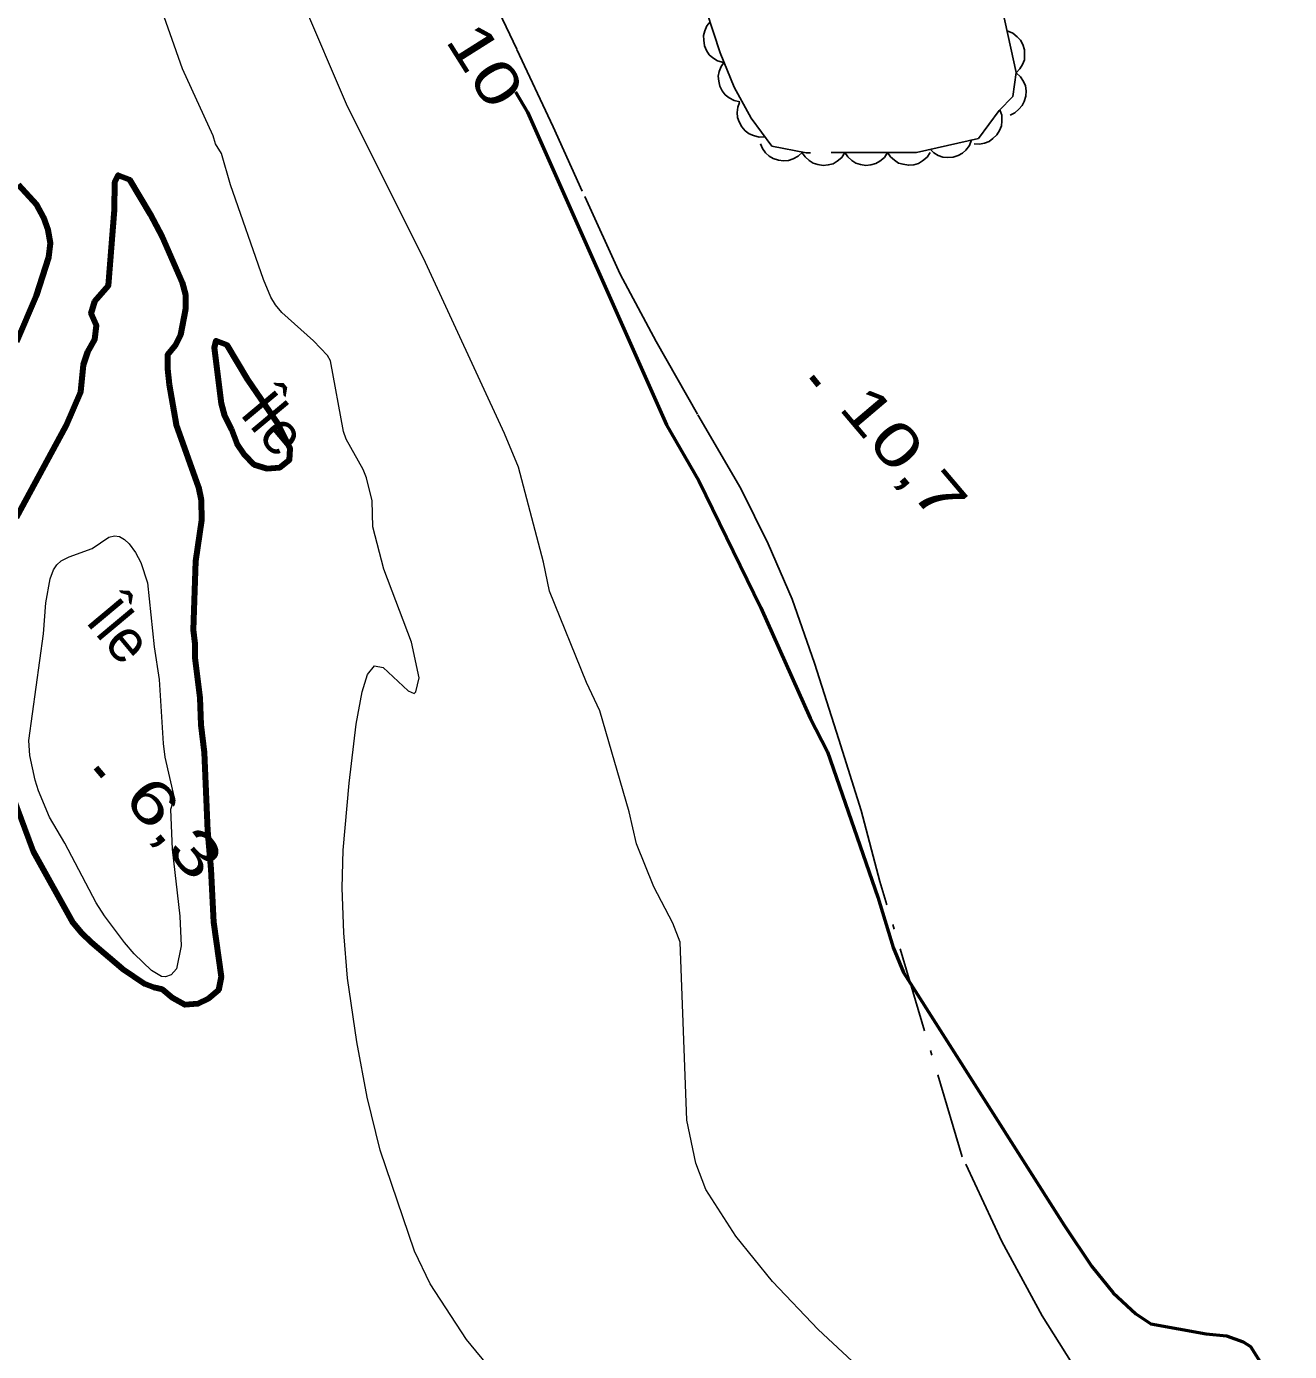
# Model space of a CAD drawing. Extents: x 386081 to 389416, y 5130568 to 5134082.
# Drawn here: x 388146.7 to 388235.5, y 5132829.4 to 5132922.5 of the extents above; entities that cross this region are included whole.
import ezdxf
from ezdxf.enums import TextEntityAlignment as Align

# ---------------------------------------------------------------- set-up
doc = ezdxf.new("R2010")
doc.units = 0
doc.header["$LTSCALE"] = 1.2
doc.linetypes.add('DASH_DOUBLE_DOT', pattern=[9.2, 5, -1.2, 0.3, -1.2, 0.3, -1.2])
doc.linetypes.add('DOT_DASHED', pattern=[7.7, 5, -1.2, 0.3, -1.2])
for name, color, linetype, lineweight in [('1', 7, 'Continuous', 53), ('2', 7, 'Continuous', 13), ('3', 7, 'Continuous', 140), ('4', 7, 'DASH_DOUBLE_DOT', 53), ('41', 7, 'DOT_DASHED', 25), ('44', 7, 'Continuous', 25)]:
    doc.layers.add(name, color=color, linetype=linetype, lineweight=lineweight)
doc.layers.add('8', color=7, linetype='Continuous')

msp = doc.modelspace()

# ---------------------------------------------------------------- linework, layer by layer
at = {"layer": '1'}
msp.add_lwpolyline([(388181.04, 5132917.88), (388181.89, 5132916.44), (388191.67, 5132894.48), (388193.93, 5132890.55), (388198.29, 5132881.63), (388201.77, 5132873.87), (388202.98, 5132871.49), (388206.52, 5132861.28), (388207.61, 5132857.76), (388208.32, 5132856), (388219.63, 5132838.24), (388221.56, 5132835.34), (388223.06, 5132833.49), (388224.65, 5132832.01), (388225.72, 5132831.3), (388229.59, 5132830.61), (388231.02, 5132830.47), (388232.2, 5132830.05), (388232.71, 5132829.72), (388235.46, 5132825.36)], dxfattribs=at)
at = {"layer": '2'}
for points in [[(388205.07, 5132828.36), (388202.33, 5132830.9), (388199.12, 5132834.29), (388196.55, 5132837.47), (388194.43, 5132840.75), (388193.73, 5132842.59), (388193.1, 5132845.61), (388192.62, 5132858.13), (388192.12, 5132859.46), (388190.78, 5132862.01), (388189.56, 5132865.04), (388189.03, 5132867.28), (388186.99, 5132874.38), (388186.05, 5132876.38), (388183.43, 5132882.8), (388183.02, 5132884.83), (388181.27, 5132891.51), (388180.27, 5132893.86), (388174.73, 5132905.88), (388169.16, 5132917.01), (388166.1, 5132924.18), (388165.14, 5132927.26), (388164.11, 5132929.46), (388140.44, 5132967.21)], [(388181.13, 5132825.94), (388177.61, 5132830.21), (388175.05, 5132834.11), (388173.96, 5132836.42), (388171.53, 5132843.5), (388170.62, 5132847.23), (388169.9, 5132851.13), (388169.23, 5132855.59), (388168.99, 5132858.77), (388168.87, 5132861.95), (388168.93, 5132864.58), (388169.36, 5132869.29), (388169.85, 5132873.44), (388170.28, 5132875.71), (388170.64, 5132876.93), (388171.13, 5132877.54), (388171.74, 5132877.42), (388173.5, 5132875.78), (388173.93, 5132875.6), (388174.05, 5132875.72), (388174.29, 5132876.7), (388173.75, 5132879.2), (388171.8, 5132884.33), (388171.01, 5132887.32), (388170.97, 5132889.13), (388170.58, 5132890.75), (388170.35, 5132891.34), (388169.15, 5132893.48), (388168.96, 5132894.01), (388168.04, 5132898.97), (388167.84, 5132899.34), (388166.85, 5132900.38), (388164.63, 5132902.38), (388164.19, 5132902.91), (388163.86, 5132903.46), (388163.34, 5132904.69), (388161.02, 5132911.34), (388160.38, 5132913.55), (388159.97, 5132914.22), (388159.79, 5132914.78), (388157.64, 5132919.49), (388153.03, 5132932.62)]]:
    msp.add_lwpolyline(points, dxfattribs=at)
msp.add_lwpolyline([(388157.05, 5132868.26), (388156.79, 5132867.44), (388156.92, 5132864.66), (388157.45, 5132859.95), (388157.54, 5132857.87), (388157.23, 5132856.26), (388156.84, 5132855.84), (388156.44, 5132855.7), (388156.17, 5132855.72), (388155.46, 5132856.13), (388154.24, 5132857.3), (388153.56, 5132858.09), (388152.15, 5132859.98), (388151.57, 5132860.88), (388149.36, 5132865.07), (388148.3, 5132866.91), (388147.52, 5132868.75), (388147.28, 5132869.5), (388146.92, 5132871.25), (388146.83, 5132872.3), (388147.88, 5132879.78), (388148.04, 5132881.96), (388148.35, 5132883.66), (388148.57, 5132884.29), (388148.81, 5132884.65), (388149.12, 5132884.92), (388149.68, 5132885.21), (388151.29, 5132885.78), (388152.47, 5132886.59), (388152.85, 5132886.68), (388153.22, 5132886.62), (388153.57, 5132886.43), (388153.89, 5132886.11), (388154.34, 5132885.5), (388154.71, 5132884.8), (388155.19, 5132883.38), (388155.65, 5132878.87), (388156, 5132876.58), (388156.28, 5132872.08), (388156.41, 5132871.13)], close=True, dxfattribs=at)
at = {"layer": '3'}
for p, q in [((388201.85, 5132897.88), (388202.36, 5132897.27)), ((388151.56, 5132870.4), (388152.07, 5132869.79))]:
    msp.add_line(p, q, dxfattribs=at)
at = {"layer": '4', "linetype": 'Continuous', "lineweight": 90}
for points in [[(388145.98, 5132887.97), (388149.46, 5132894.41), (388150.49, 5132896.8), (388150.68, 5132898.69), (388150.98, 5132899.61), (388151.47, 5132900.47), (388151.59, 5132901.45), (388151.23, 5132902.3), (388151.47, 5132903.16), (388152.45, 5132904.26), (388152.87, 5132909.59), (388152.88, 5132911.54), (388153.12, 5132912.03), (388153.91, 5132911.73), (388155.37, 5132909.29), (388156.22, 5132907.7), (388157.62, 5132904.47), (388157.86, 5132903.61), (388157.86, 5132902.63), (388157.49, 5132900.8), (388157.13, 5132900.06), (388156.58, 5132899.39), (388156.58, 5132898.41), (388156.7, 5132897.31), (388157.19, 5132894.5), (388158.77, 5132890.1), (388158.95, 5132889.18), (388158.98, 5132887.78), (388158.56, 5132884.9), (388158.38, 5132880.07), (388158.5, 5132879.09), (388158.5, 5132878.11), (388158.86, 5132875.3), (388158.92, 5132873.4), (388159.16, 5132871.45), (388159.4, 5132865.95), (388159.64, 5132863.26), (388159.82, 5132859.53), (388160.37, 5132855.68), (388160.18, 5132854.76), (388159.45, 5132854.15), (388158.72, 5132853.78), (388157.81, 5132853.71), (388156.96, 5132854.2), (388156.23, 5132854.81), (388155.62, 5132854.93), (388155.01, 5132855.17), (388153.43, 5132856.26), (388151.24, 5132858.09), (388150.57, 5132858.76), (388149.96, 5132859.49), (388147.17, 5132864.49), (388144.55, 5132871.51)], [(388145.99, 5132900.33), (388147.39, 5132903.57), (388148.25, 5132906.27), (388148.37, 5132907.25), (388148.19, 5132908.16), (388147.88, 5132909.08), (388147.4, 5132909.93), (388146.12, 5132911.34)]]:
    msp.add_lwpolyline(points, dxfattribs=at)
msp.add_lwpolyline([(388161.08, 5132894.14), (388161.45, 5132893.17), (388161.99, 5132892.38), (388162.66, 5132891.7), (388163.57, 5132891.4), (388164.49, 5132891.47), (388165.16, 5132892.02), (388165.22, 5132892.82), (388164.37, 5132894.52), (388162.24, 5132897.63), (388160.78, 5132900.08), (388159.99, 5132900.38), (388159.87, 5132899.89), (388160.35, 5132895.98), (388160.6, 5132895.12)], close=True, dxfattribs=at)
at = {"layer": '41'}
msp.add_lwpolyline([(388220.99, 5132827.24), (388218.08, 5132831.86), (388215.24, 5132837.09), (388212.46, 5132843.05), (388206.67, 5132862.39), (388205.34, 5132867.38), (388203.77, 5132872.37), (388202.08, 5132877.72), (388200.51, 5132882.22), (388198.81, 5132886.11), (388196.88, 5132890), (388193.85, 5132895.23), (388190.95, 5132900.33), (388188.41, 5132905.07), (388185.74, 5132910.91), (388183.69, 5132915.41), (388181.14, 5132920.88), (388178.72, 5132925.99)], dxfattribs=at)
at = {"layer": '44', "linetype": 'DOT_DASHED'}
msp.add_lwpolyline([(388211.66, 5132926.28), (388215.29, 5132923.62), (388216.25, 5132919.24), (388216.01, 5132917.54), (388215.04, 5132916.56), (388213.59, 5132914.61), (388209.23, 5132913.62), (388201.49, 5132913.6), (388199.07, 5132914.07), (388197.62, 5132916.02), (388196.41, 5132918.2), (388195.44, 5132920.63), (388194.48, 5132923.55), (388194.96, 5132925.01), (388195.93, 5132926.96), (388197.63, 5132927.69), (388200.05, 5132928.19), (388201.74, 5132927.95), (388204.16, 5132927.96), (388206.58, 5132927.48), (388207.31, 5132927.24)], close=True, dxfattribs=at)
at = {"layer": '44'}
for points in [[(388195.67, 5132919.94), (388195.26, 5132920.05), (388194.92, 5132920.27), (388194.67, 5132920.49), (388194.48, 5132920.78), (388194.33, 5132921.12), (388194.28, 5132921.5), (388194.26, 5132921.83), (388194.36, 5132922.17), (388194.51, 5132922.51), (388194.73, 5132922.79)], [(388215.61, 5132922.16), (388216, 5132922), (388216.32, 5132921.75), (388216.55, 5132921.51), (388216.71, 5132921.2), (388216.82, 5132920.84), (388216.83, 5132920.46), (388216.82, 5132920.13), (388216.69, 5132919.81), (388216.5, 5132919.49), (388216.25, 5132919.22)], [(388196.82, 5132917.17), (388196.41, 5132917.26), (388196.06, 5132917.46), (388195.79, 5132917.66), (388195.58, 5132917.94), (388195.42, 5132918.27), (388195.34, 5132918.64), (388195.3, 5132918.97), (388195.37, 5132919.31), (388195.51, 5132919.66), (388195.71, 5132919.96)], [(388216.25, 5132919.22), (388216.56, 5132918.94), (388216.77, 5132918.6), (388216.9, 5132918.29), (388216.94, 5132917.94), (388216.92, 5132917.57), (388216.8, 5132917.21), (388216.67, 5132916.91), (388216.44, 5132916.65), (388216.15, 5132916.41), (388215.83, 5132916.25)], [(388198.58, 5132914.72), (388198.17, 5132914.7), (388197.77, 5132914.81), (388197.47, 5132914.93), (388197.19, 5132915.15), (388196.95, 5132915.42), (388196.77, 5132915.77), (388196.66, 5132916.07), (388196.64, 5132916.42), (388196.68, 5132916.79), (388196.79, 5132917.13)], [(388215.09, 5132916.62), (388215.23, 5132916.23), (388215.24, 5132915.82), (388215.21, 5132915.49), (388215.08, 5132915.17), (388214.89, 5132914.85), (388214.61, 5132914.59), (388214.35, 5132914.39), (388214.02, 5132914.27), (388213.66, 5132914.2), (388213.3, 5132914.22)], [(388201.22, 5132913.65), (388200.92, 5132913.36), (388200.56, 5132913.17), (388200.25, 5132913.05), (388199.9, 5132913.03), (388199.53, 5132913.07), (388199.17, 5132913.2), (388198.88, 5132913.35), (388198.63, 5132913.59), (388198.41, 5132913.89), (388198.27, 5132914.23)], [(388213.11, 5132914.5), (388212.96, 5132914.11), (388212.71, 5132913.79), (388212.47, 5132913.56), (388212.16, 5132913.4), (388211.81, 5132913.29), (388211.43, 5132913.27), (388211.1, 5132913.28), (388210.77, 5132913.41), (388210.45, 5132913.59), (388210.19, 5132913.84)], [(388204.21, 5132913.61), (388203.98, 5132913.26), (388203.66, 5132913), (388203.38, 5132912.83), (388203.04, 5132912.74), (388202.67, 5132912.71), (388202.3, 5132912.77), (388201.98, 5132912.86), (388201.69, 5132913.05), (388201.41, 5132913.3), (388201.21, 5132913.6)], [(388207.21, 5132913.61), (388206.98, 5132913.27), (388206.66, 5132913.01), (388206.38, 5132912.84), (388206.04, 5132912.75), (388205.67, 5132912.71), (388205.3, 5132912.78), (388204.98, 5132912.87), (388204.69, 5132913.06), (388204.41, 5132913.31), (388204.21, 5132913.61)], [(388210.21, 5132913.62), (388209.98, 5132913.28), (388209.66, 5132913.02), (388209.38, 5132912.85), (388209.04, 5132912.76), (388208.67, 5132912.72), (388208.3, 5132912.79), (388207.98, 5132912.87), (388207.69, 5132913.07), (388207.41, 5132913.32), (388207.21, 5132913.61)]]:
    msp.add_lwpolyline(points, dxfattribs=at)

# ---------------------------------------------------------------- texts
at = {"layer": '1', "width": 1.35}
msp.add_text('10', height=3, rotation=302.236, dxfattribs=at).set_placement((388177.67, 5132918.965), align=Align.CENTER)
at = {"layer": '3', "width": 1.4}
for s, p in [('10,7   ', (388203.68, 5132895.66)), ('6,3    ', (388153.39, 5132868.18))]:
    msp.add_text(s, height=3, rotation=310.294, dxfattribs=at).set_placement(p)
at = {"layer": '8'}
for p in [(388161.59, 5132895.25), (388150.74, 5132880.66)]:
    msp.add_text('Île', height=3, rotation=309.89, dxfattribs=at).set_placement(p)

doc.saveas('drawing.dxf')
